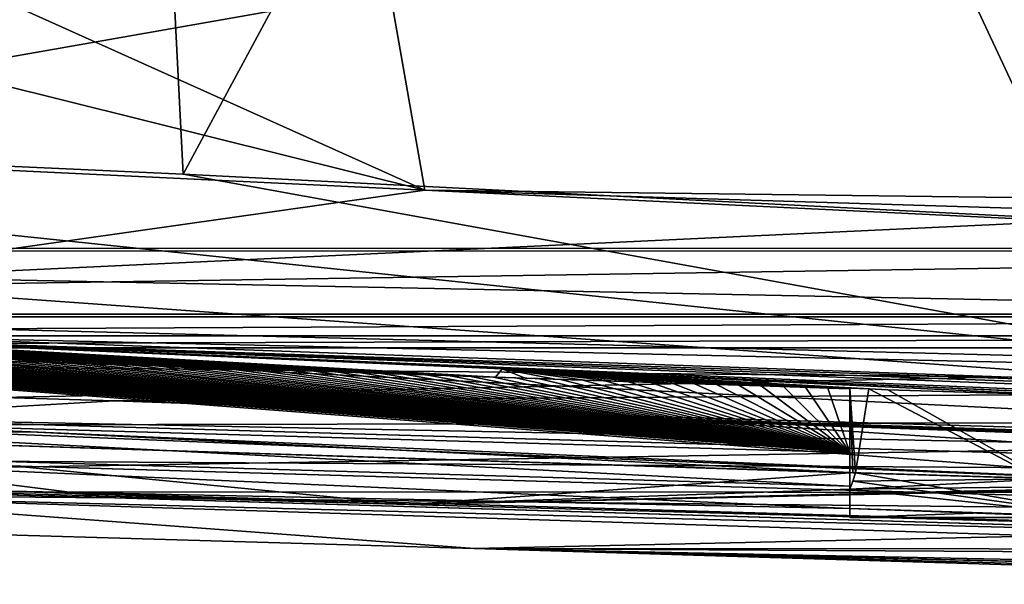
# Model space of a CAD drawing. Extents: x -250 to 250, y -968 to 894.
# Tile 479 of 656: x 168 to 192, y -967 to -954. Entities that reach past the tile are written whole.
import ezdxf

# ---------------------------------------------------------------- set-up
doc = ezdxf.new("R2010")
doc.units = 0
doc.header["$LTSCALE"] = 3.583593
for name, color, linetype in [('4428', 7, 'CONTINUOUS'), ('4445', 7, 'CONTINUOUS'), ('4450', 7, 'CONTINUOUS'), ('4464', 7, 'CONTINUOUS'), ('4469', 7, 'CONTINUOUS'), ('4480', 7, 'CONTINUOUS'), ('4499', 7, 'CONTINUOUS'), ('4540', 7, 'CONTINUOUS'), ('4588', 7, 'CONTINUOUS'), ('4622', 7, 'CONTINUOUS'), ('4680', 7, 'CONTINUOUS'), ('4746', 7, 'CONTINUOUS'), ('4748', 7, 'CONTINUOUS'), ('4769', 7, 'CONTINUOUS'), ('4824', 7, 'CONTINUOUS'), ('4840', 7, 'CONTINUOUS'), ('4841', 7, 'CONTINUOUS'), ('4866', 7, 'CONTINUOUS'), ('4949', 7, 'CONTINUOUS'), ('4963', 7, 'CONTINUOUS'), ('4964', 7, 'CONTINUOUS'), ('4967', 7, 'CONTINUOUS'), ('4986', 7, 'CONTINUOUS'), ('4990', 7, 'CONTINUOUS'), ('5020', 7, 'CONTINUOUS'), ('5022', 7, 'CONTINUOUS'), ('5026', 7, 'CONTINUOUS'), ('5031', 7, 'CONTINUOUS'), ('5059', 7, 'CONTINUOUS'), ('5072', 7, 'CONTINUOUS'), ('5101', 7, 'CONTINUOUS'), ('5129', 7, 'CONTINUOUS')]:
    doc.layers.add(name, color=color, linetype=linetype)

msp = doc.modelspace()

# ---------------------------------------------------------------- linework, layer by layer
at = {"layer": '4428', "color": 7, "linetype": 'CONTINUOUS'}
for points in [[(132.547, -964.265, 9.918), (132.547, -964.265, 7.91), (177.324, -965.504, -0.003), (132.547, -964.265, 9.918)], [(167.422, -965.176, 4.477), (132.547, -964.265, 9.918), (177.324, -965.504, -0.003), (167.422, -965.176, 4.477)], [(167.422, -965.176, 4.477), (177.324, -965.504, -0.003), (209.5, -966.394, -10.769), (167.422, -965.176, 4.477)], [(209.5, -966.394, -8.612), (167.422, -965.176, 4.477), (209.5, -966.394, -10.769), (209.5, -966.394, -8.612)]]:
    msp.add_3dface(points, dxfattribs=at)
at = {"layer": '4445', "color": 7, "linetype": 'CONTINUOUS'}
for points in [[(162.355, -951.117, -7.365), (177.705, -958.014, -8.161), (168.559, -906.012, -5.02), (162.355, -951.117, -7.365)], [(168.559, -906.012, -5.02), (193, -958.2, -9.32), (197.514, -953.7, -9.693), (168.559, -906.012, -5.02)], [(177.705, -958.014, -8.161), (193, -958.2, -9.32), (168.559, -906.012, -5.02), (177.705, -958.014, -8.161)], [(162.359, -954.197, -7.552), (177.705, -958.014, -8.161), (162.355, -951.117, -7.365), (162.359, -954.197, -7.552)], [(162.362, -957.278, -7.74), (177.705, -958.014, -8.161), (162.359, -954.197, -7.552), (162.362, -957.278, -7.74)], [(193.034, -958.753, -9.341), (193.009, -958.477, -9.33), (177.705, -958.014, -8.161), (193.034, -958.753, -9.341)], [(193.009, -958.477, -9.33), (193, -958.2, -9.32), (177.705, -958.014, -8.161), (193.009, -958.477, -9.33)]]:
    msp.add_3dface(points, dxfattribs=at)
at = {"layer": '4450', "color": 7, "linetype": 'CONTINUOUS'}
for points in [[(177.324, -965.504, -0.003), (132.547, -964.265, 7.91), (160.428, -963.856, 3.906), (177.324, -965.504, -0.003)], [(187.849, -964.748, -3.03), (177.324, -965.504, -0.003), (160.428, -963.856, 3.906), (187.849, -964.748, -3.03)], [(187.849, -964.748, -3.03), (187.849, -965.139, -3.03), (177.324, -965.504, -0.003), (187.849, -964.748, -3.03)], [(187.98, -964.752, -3.071), (192.596, -964.893, -4.55), (187.914, -964.945, -3.051), (187.98, -964.752, -3.071)], [(209.5, -966.394, -10.769), (177.324, -965.504, -0.003), (205.209, -964.894, -9.068), (209.5, -966.394, -10.769)], [(205.209, -964.894, -9.068), (177.324, -965.504, -0.003), (197.185, -965.024, -6.111), (205.209, -964.894, -9.068)], [(177.324, -965.504, -0.003), (187.849, -965.139, -3.03), (197.185, -965.024, -6.111), (177.324, -965.504, -0.003)], [(197.185, -965.024, -6.111), (187.849, -965.139, -3.03), (192.596, -964.893, -4.55), (197.185, -965.024, -6.111)], [(187.849, -965.139, -3.03), (187.914, -964.945, -3.051), (192.596, -964.893, -4.55), (187.849, -965.139, -3.03)]]:
    msp.add_3dface(points, dxfattribs=at)
at = {"layer": '4464', "color": 7, "linetype": 'CONTINUOUS'}
for points in [[(153.219, -964.061, 7.257), (187.849, -965.066, -0.937), (153.216, -964.061, 8.17), (153.219, -964.061, 7.257)], [(187.849, -965.066, -0.937), (187.849, -965.066, 0.004), (153.216, -964.061, 8.17), (187.849, -965.066, -0.937)]]:
    msp.add_3dface(points, dxfattribs=at)
at = {"layer": '4469', "color": 7, "linetype": 'CONTINUOUS'}
for points in [[(168.296, -963.772, -4.138), (160.428, -963.856, 3.906), (139.398, -962.665, -4.843), (168.296, -963.772, -4.138)], [(187.849, -964.745, -3.072), (160.428, -963.856, 3.906), (168.296, -963.772, -4.138), (187.849, -964.745, -3.072)], [(187.849, -964.745, -3.072), (187.849, -964.748, -3.03), (160.428, -963.856, 3.906), (187.849, -964.745, -3.072)], [(197.185, -965.024, -6.111), (187.849, -964.745, -3.072), (168.296, -963.772, -4.138), (197.185, -965.024, -6.111)], [(187.914, -964.749, -3.071), (187.849, -964.745, -3.072), (197.185, -965.024, -6.111), (187.914, -964.749, -3.071)], [(187.98, -964.752, -3.071), (187.914, -964.749, -3.071), (192.596, -964.893, -4.55), (187.98, -964.752, -3.071)], [(187.914, -964.749, -3.071), (197.185, -965.024, -6.111), (192.596, -964.893, -4.55), (187.914, -964.749, -3.071)]]:
    msp.add_3dface(points, dxfattribs=at)
at = {"layer": '4480', "color": 7, "linetype": 'CONTINUOUS'}
for points in [[(187.849, -965.812, -2.96), (187.849, -965.6, -0.937), (191.007, -965.704, -1.929), (187.849, -965.812, -2.96)], [(194.153, -965.812, -2.96), (187.849, -965.812, -2.96), (191.007, -965.704, -1.929), (194.153, -965.812, -2.96)]]:
    msp.add_3dface(points, dxfattribs=at)
at = {"layer": '4499', "color": 7, "linetype": 'CONTINUOUS'}
for points in [[(187.914, -964.749, -3.071), (187.98, -964.752, -3.071), (187.849, -962.729, -3.284), (187.914, -964.749, -3.071)], [(187.849, -962.729, -3.284), (187.98, -964.752, -3.071), (188.301, -962.751, -3.281), (187.849, -962.729, -3.284)], [(187.849, -964.745, -3.072), (187.914, -964.749, -3.071), (187.849, -962.729, -3.284), (187.849, -964.745, -3.072)], [(187.98, -964.752, -3.071), (194.153, -965.812, -2.96), (188.301, -962.751, -3.281), (187.98, -964.752, -3.071)], [(188.301, -962.751, -3.281), (194.153, -965.812, -2.96), (188.754, -962.773, -3.279), (188.301, -962.751, -3.281)], [(188.754, -962.773, -3.279), (194.153, -965.812, -2.96), (191.902, -962.869, -3.269), (188.754, -962.773, -3.279)], [(187.914, -964.945, -3.051), (194.153, -965.812, -2.96), (187.98, -964.752, -3.071), (187.914, -964.945, -3.051)], [(187.849, -965.139, -3.03), (194.153, -965.812, -2.96), (187.914, -964.945, -3.051), (187.849, -965.139, -3.03)], [(187.849, -965.812, -2.96), (194.153, -965.812, -2.96), (187.849, -965.139, -3.03), (187.849, -965.812, -2.96)]]:
    msp.add_3dface(points, dxfattribs=at)
at = {"layer": '4540', "color": 7, "linetype": 'CONTINUOUS'}
for points in [[(167.522, -962.078, 4.455), (168.061, -962.096, 4.333), (168.018, -962.094, 2.341), (167.522, -962.078, 4.455)], [(168.061, -962.096, 4.333), (168.594, -962.113, 2.21), (168.018, -962.094, 2.341), (168.061, -962.096, 4.333)], [(168.061, -962.096, 4.333), (168.601, -962.113, 4.211), (168.594, -962.113, 2.21), (168.061, -962.096, 4.333)], [(168.601, -962.113, 4.211), (169.184, -962.132, 2.075), (168.594, -962.113, 2.21), (168.601, -962.113, 4.211)], [(168.601, -962.113, 4.211), (169.14, -962.131, 4.087), (169.184, -962.132, 2.075), (168.601, -962.113, 4.211)], [(169.14, -962.131, 4.087), (169.679, -962.149, 3.962), (169.184, -962.132, 2.075), (169.14, -962.131, 4.087)], [(169.679, -962.149, 3.962), (169.79, -962.152, 1.935), (169.184, -962.132, 2.075), (169.679, -962.149, 3.962)], [(169.679, -962.149, 3.962), (170.218, -962.167, 3.836), (169.79, -962.152, 1.935), (169.679, -962.149, 3.962)], [(170.218, -962.167, 3.836), (170.41, -962.173, 1.791), (169.79, -962.152, 1.935), (170.218, -962.167, 3.836)], [(170.218, -962.167, 3.836), (170.757, -962.184, 3.709), (170.41, -962.173, 1.791), (170.218, -962.167, 3.836)], [(170.757, -962.184, 3.709), (171.042, -962.194, 1.642), (170.41, -962.173, 1.791), (170.757, -962.184, 3.709)], [(170.757, -962.184, 3.709), (171.295, -962.202, 3.581), (171.042, -962.194, 1.642), (170.757, -962.184, 3.709)], [(171.295, -962.202, 3.581), (171.688, -962.215, 1.489), (171.042, -962.194, 1.642), (171.295, -962.202, 3.581)], [(171.295, -962.202, 3.581), (171.834, -962.22, 3.451), (171.688, -962.215, 1.489), (171.295, -962.202, 3.581)], [(171.834, -962.22, 3.451), (172.346, -962.237, 1.331), (171.688, -962.215, 1.489), (171.834, -962.22, 3.451)], [(171.834, -962.22, 3.451), (172.371, -962.238, 3.321), (172.346, -962.237, 1.331), (171.834, -962.22, 3.451)], [(172.371, -962.238, 3.321), (173.016, -962.259, 1.168), (172.346, -962.237, 1.331), (172.371, -962.238, 3.321)], [(172.371, -962.238, 3.321), (172.909, -962.255, 3.19), (173.016, -962.259, 1.168), (172.371, -962.238, 3.321)], [(172.909, -962.255, 3.19), (173.447, -962.273, 3.057), (173.016, -962.259, 1.168), (172.909, -962.255, 3.19)], [(173.447, -962.273, 3.057), (173.697, -962.282, 1.001), (173.016, -962.259, 1.168), (173.447, -962.273, 3.057)], [(173.447, -962.273, 3.057), (173.984, -962.291, 2.923), (173.697, -962.282, 1.001), (173.447, -962.273, 3.057)], [(173.984, -962.291, 2.923), (174.39, -962.305, 0.828), (173.697, -962.282, 1.001), (173.984, -962.291, 2.923)], [(173.984, -962.291, 2.923), (174.521, -962.309, 2.788), (174.39, -962.305, 0.828), (173.984, -962.291, 2.923)], [(174.521, -962.309, 2.788), (175.094, -962.328, 0.65), (174.39, -962.305, 0.828), (174.521, -962.309, 2.788)], [(174.521, -962.309, 2.788), (175.057, -962.327, 2.653), (175.094, -962.328, 0.65), (174.521, -962.309, 2.788)], [(175.057, -962.327, 2.653), (175.804, -962.352, 0.468), (175.094, -962.328, 0.65), (175.057, -962.327, 2.653)], [(175.057, -962.327, 2.653), (175.594, -962.345, 2.516), (175.804, -962.352, 0.468), (175.057, -962.327, 2.653)], [(175.594, -962.345, 2.516), (176.13, -962.362, 2.377), (175.804, -962.352, 0.468), (175.594, -962.345, 2.516)], [(176.13, -962.362, 2.377), (176.523, -962.376, 0.282), (175.804, -962.352, 0.468), (176.13, -962.362, 2.377)], [(176.13, -962.362, 2.377), (176.666, -962.38, 2.238), (176.523, -962.376, 0.282), (176.13, -962.362, 2.377)], [(176.666, -962.38, 2.238), (177.243, -962.399, 0.092), (176.523, -962.376, 0.282), (176.666, -962.38, 2.238)], [(176.666, -962.38, 2.238), (177.201, -962.398, 2.098), (177.243, -962.399, 0.092), (176.666, -962.38, 2.238)], [(177.201, -962.398, 2.098), (177.961, -962.423, -0.1), (177.243, -962.399, 0.092), (177.201, -962.398, 2.098)], [(177.201, -962.398, 2.098), (177.737, -962.416, 1.957), (177.961, -962.423, -0.1), (177.201, -962.398, 2.098)], [(177.737, -962.416, 1.957), (178.272, -962.433, 1.814), (177.961, -962.423, -0.1), (177.737, -962.416, 1.957)], [(178.272, -962.433, 1.814), (178.679, -962.447, -0.294), (177.961, -962.423, -0.1), (178.272, -962.433, 1.814)], [(178.272, -962.433, 1.814), (178.807, -962.451, 1.67), (178.679, -962.447, -0.294), (178.272, -962.433, 1.814)], [(178.807, -962.451, 1.67), (179.393, -962.471, -0.489), (178.679, -962.447, -0.294), (178.807, -962.451, 1.67)], [(178.807, -962.451, 1.67), (179.341, -962.469, 1.526), (179.393, -962.471, -0.489), (178.807, -962.451, 1.67)], [(179.341, -962.469, 1.526), (180.103, -962.494, -0.686), (179.393, -962.471, -0.489), (179.341, -962.469, 1.526)], [(179.341, -962.469, 1.526), (179.875, -962.486, 1.38), (180.103, -962.494, -0.686), (179.341, -962.469, 1.526)], [(179.875, -962.486, 1.38), (180.409, -962.504, 1.233), (180.103, -962.494, -0.686), (179.875, -962.486, 1.38)], [(180.409, -962.504, 1.233), (180.81, -962.518, -0.884), (180.103, -962.494, -0.686), (180.409, -962.504, 1.233)], [(180.409, -962.504, 1.233), (180.942, -962.521, 1.085), (180.81, -962.518, -0.884), (180.409, -962.504, 1.233)], [(180.942, -962.521, 1.085), (181.512, -962.541, -1.084), (180.81, -962.518, -0.884), (180.942, -962.521, 1.085)], [(180.942, -962.521, 1.085), (181.476, -962.539, 0.936), (181.512, -962.541, -1.084), (180.942, -962.521, 1.085)], [(181.476, -962.539, 0.936), (182.211, -962.564, -1.285), (181.512, -962.541, -1.084), (181.476, -962.539, 0.936)], [(181.476, -962.539, 0.936), (182.009, -962.556, 0.786), (182.211, -962.564, -1.285), (181.476, -962.539, 0.936)], [(182.009, -962.556, 0.786), (182.541, -962.574, 0.635), (182.211, -962.564, -1.285), (182.009, -962.556, 0.786)], [(182.541, -962.574, 0.635), (182.908, -962.586, -1.488), (182.211, -962.564, -1.285), (182.541, -962.574, 0.635)], [(182.541, -962.574, 0.635), (183.074, -962.591, 0.482), (182.908, -962.586, -1.488), (182.541, -962.574, 0.635)], [(183.074, -962.591, 0.482), (183.604, -962.609, -1.693), (182.908, -962.586, -1.488), (183.074, -962.591, 0.482)], [(183.074, -962.591, 0.482), (183.605, -962.609, 0.329), (183.604, -962.609, -1.693), (183.074, -962.591, 0.482)], [(183.605, -962.609, 0.329), (184.301, -962.632, -1.9), (183.604, -962.609, -1.693), (183.605, -962.609, 0.329)], [(183.605, -962.609, 0.329), (184.137, -962.626, 0.174), (184.301, -962.632, -1.9), (183.605, -962.609, 0.329)], [(184.137, -962.626, 0.174), (184.668, -962.643, 0.019), (184.301, -962.632, -1.9), (184.137, -962.626, 0.174)], [(184.668, -962.643, 0.019), (185, -962.654, -2.111), (184.301, -962.632, -1.9), (184.668, -962.643, 0.019)], [(184.668, -962.643, 0.019), (185.199, -962.66, -0.138), (185, -962.654, -2.111), (184.668, -962.643, 0.019)], [(185.199, -962.66, -0.138), (185.703, -962.677, -2.325), (185, -962.654, -2.111), (185.199, -962.66, -0.138)], [(185.199, -962.66, -0.138), (185.73, -962.677, -0.296), (185.703, -962.677, -2.325), (185.199, -962.66, -0.138)], [(185.73, -962.677, -0.296), (186.26, -962.694, -0.454), (185.703, -962.677, -2.325), (185.73, -962.677, -0.296)], [(186.26, -962.694, -0.454), (186.412, -962.699, -2.543), (185.703, -962.677, -2.325), (186.26, -962.694, -0.454)], [(186.26, -962.694, -0.454), (186.79, -962.711, -0.614), (186.412, -962.699, -2.543), (186.26, -962.694, -0.454)], [(186.79, -962.711, -0.614), (187.128, -962.722, -2.765), (186.412, -962.699, -2.543), (186.79, -962.711, -0.614)], [(186.79, -962.711, -0.614), (187.32, -962.728, -0.775), (187.128, -962.722, -2.765), (186.79, -962.711, -0.614)], [(187.849, -962.745, -0.937), (187.849, -962.745, -2.992), (187.128, -962.722, -2.765), (187.849, -962.745, -0.937)], [(187.32, -962.728, -0.775), (187.849, -962.745, -0.937), (187.128, -962.722, -2.765), (187.32, -962.728, -0.775)]]:
    msp.add_3dface(points, dxfattribs=at)
at = {"layer": '4588', "color": 7, "linetype": 'CONTINUOUS'}
for points in [[(177.705, -958.014, -8.161), (162.362, -957.278, -7.74), (162.344, -960.187, -6.731), (177.705, -958.014, -8.161)], [(193.034, -958.753, -9.341), (177.705, -958.014, -8.161), (162.344, -960.187, -6.731), (193.034, -958.753, -9.341)], [(197.295, -962.695, -7.418), (193.034, -958.753, -9.341), (162.344, -960.187, -6.731), (197.295, -962.695, -7.418)], [(162.296, -961.517, -3.957), (197.295, -962.695, -7.418), (162.344, -960.187, -6.731), (162.296, -961.517, -3.957)], [(209.396, -963.292, -8.57), (210.467, -963.234, -9.004), (162.296, -961.517, -3.957), (209.396, -963.292, -8.57)], [(200.089, -963.095, -6.75), (209.396, -963.292, -8.57), (162.296, -961.517, -3.957), (200.089, -963.095, -6.75)], [(196.704, -963.006, -5.942), (200.089, -963.095, -6.75), (162.296, -961.517, -3.957), (196.704, -963.006, -5.942)], [(179.548, -962.269, -4.48), (196.704, -963.006, -5.942), (162.296, -961.517, -3.957), (179.548, -962.269, -4.48)], [(210.467, -963.234, -9.004), (197.295, -962.695, -7.418), (162.296, -961.517, -3.957), (210.467, -963.234, -9.004)]]:
    msp.add_3dface(points, dxfattribs=at)
at = {"layer": '4622', "color": 7, "linetype": 'CONTINUOUS'}
for points in [[(200.421, -904.817, -10.997), (171.94, -957.633, -9.913), (169.302, -905.874, -7.074), (200.421, -904.817, -10.997)], [(193.739, -958.736, -11.423), (171.94, -957.633, -9.913), (200.421, -904.817, -10.997), (193.739, -958.736, -11.423)], [(169.302, -905.874, -7.074), (140.003, -956.179, -10.492), (138.575, -931.409, -8.513), (169.302, -905.874, -7.074)], [(171.94, -957.633, -9.913), (140.003, -956.179, -10.492), (169.302, -905.874, -7.074), (171.94, -957.633, -9.913)]]:
    msp.add_3dface(points, dxfattribs=at)
at = {"layer": '4680', "color": 7, "linetype": 'CONTINUOUS'}
for points in [[(187.849, -964.745, -3.072), (187.849, -962.729, -3.284), (187.849, -962.745, -2.992), (187.849, -964.745, -3.072)], [(187.849, -962.745, -0.937), (187.849, -965.812, -2.96), (187.849, -962.745, -2.992), (187.849, -962.745, -0.937)], [(187.849, -964.265, -0.937), (187.849, -965.812, -2.96), (187.849, -962.745, -0.937), (187.849, -964.265, -0.937)], [(187.849, -965.812, -2.96), (187.849, -965.139, -3.03), (187.849, -962.745, -2.992), (187.849, -965.812, -2.96)], [(187.849, -964.745, -3.072), (187.849, -962.745, -2.992), (187.849, -964.748, -3.03), (187.849, -964.745, -3.072)], [(187.849, -962.745, -2.992), (187.849, -965.139, -3.03), (187.849, -964.748, -3.03), (187.849, -962.745, -2.992)], [(187.849, -965.066, -0.937), (187.849, -965.812, -2.96), (187.849, -964.265, -0.937), (187.849, -965.066, -0.937)], [(187.849, -964.265, 0.004), (187.849, -965.066, -0.937), (187.849, -964.265, -0.937), (187.849, -964.265, 0.004)], [(187.849, -965.066, 0.004), (187.849, -965.066, -0.937), (187.849, -964.265, 0.004), (187.849, -965.066, 0.004)], [(187.849, -965.6, -0.937), (187.849, -965.812, -2.96), (187.849, -965.066, -0.937), (187.849, -965.6, -0.937)]]:
    msp.add_3dface(points, dxfattribs=at)
at = {"layer": '4746', "color": 7, "linetype": 'CONTINUOUS'}
for points in [[(153.228, -963.261, 8.168), (187.849, -964.265, 0.004), (153.231, -963.261, 7.255), (153.228, -963.261, 8.168)], [(187.849, -964.265, 0.004), (187.849, -964.265, -0.937), (153.231, -963.261, 7.255), (187.849, -964.265, 0.004)]]:
    msp.add_3dface(points, dxfattribs=at)
at = {"layer": '4748', "color": 7, "linetype": 'CONTINUOUS'}
for points in [[(179.393, -962.471, -0.489), (162.296, -961.517, -3.957), (178.679, -962.447, -0.294), (179.393, -962.471, -0.489)], [(178.679, -962.447, -0.294), (162.296, -961.517, -3.957), (177.961, -962.423, -0.1), (178.679, -962.447, -0.294)], [(177.961, -962.423, -0.1), (162.296, -961.517, -3.957), (177.243, -962.399, 0.092), (177.961, -962.423, -0.1)], [(177.243, -962.399, 0.092), (162.296, -961.517, -3.957), (176.523, -962.376, 0.282), (177.243, -962.399, 0.092)], [(176.523, -962.376, 0.282), (162.296, -961.517, -3.957), (175.804, -962.352, 0.468), (176.523, -962.376, 0.282)], [(179.548, -962.269, -4.48), (162.296, -961.517, -3.957), (179.393, -962.471, -0.489), (179.548, -962.269, -4.48)], [(175.804, -962.352, 0.468), (162.296, -961.517, -3.957), (175.094, -962.328, 0.65), (175.804, -962.352, 0.468)], [(175.094, -962.328, 0.65), (162.296, -961.517, -3.957), (174.39, -962.305, 0.828), (175.094, -962.328, 0.65)], [(174.39, -962.305, 0.828), (162.296, -961.517, -3.957), (173.697, -962.282, 1.001), (174.39, -962.305, 0.828)], [(173.697, -962.282, 1.001), (162.296, -961.517, -3.957), (173.016, -962.259, 1.168), (173.697, -962.282, 1.001)], [(173.016, -962.259, 1.168), (162.296, -961.517, -3.957), (172.346, -962.237, 1.331), (173.016, -962.259, 1.168)], [(172.346, -962.237, 1.331), (162.296, -961.517, -3.957), (171.688, -962.215, 1.489), (172.346, -962.237, 1.331)], [(171.688, -962.215, 1.489), (162.296, -961.517, -3.957), (171.042, -962.194, 1.642), (171.688, -962.215, 1.489)], [(171.042, -962.194, 1.642), (162.296, -961.517, -3.957), (170.41, -962.173, 1.791), (171.042, -962.194, 1.642)], [(170.41, -962.173, 1.791), (162.296, -961.517, -3.957), (169.79, -962.152, 1.935), (170.41, -962.173, 1.791)], [(169.79, -962.152, 1.935), (162.296, -961.517, -3.957), (169.184, -962.132, 2.075), (169.79, -962.152, 1.935)], [(169.184, -962.132, 2.075), (162.296, -961.517, -3.957), (168.594, -962.113, 2.21), (169.184, -962.132, 2.075)], [(168.594, -962.113, 2.21), (162.296, -961.517, -3.957), (168.018, -962.094, 2.341), (168.594, -962.113, 2.21)], [(180.103, -962.494, -0.686), (179.548, -962.269, -4.48), (179.393, -962.471, -0.489), (180.103, -962.494, -0.686)], [(182.908, -962.586, -1.488), (179.548, -962.269, -4.48), (182.211, -962.564, -1.285), (182.908, -962.586, -1.488)], [(182.211, -962.564, -1.285), (179.548, -962.269, -4.48), (181.512, -962.541, -1.084), (182.211, -962.564, -1.285)], [(181.512, -962.541, -1.084), (179.548, -962.269, -4.48), (180.81, -962.518, -0.884), (181.512, -962.541, -1.084)], [(180.81, -962.518, -0.884), (179.548, -962.269, -4.48), (180.103, -962.494, -0.686), (180.81, -962.518, -0.884)], [(183.604, -962.609, -1.693), (179.548, -962.269, -4.48), (182.908, -962.586, -1.488), (183.604, -962.609, -1.693)], [(196.704, -963.006, -5.942), (179.548, -962.269, -4.48), (192.742, -962.893, -4.584), (196.704, -963.006, -5.942)], [(179.548, -962.269, -4.48), (187.849, -962.729, -3.284), (188.301, -962.751, -3.281), (179.548, -962.269, -4.48)], [(187.849, -962.729, -3.284), (179.548, -962.269, -4.48), (187.128, -962.722, -2.765), (187.849, -962.729, -3.284)], [(179.548, -962.269, -4.48), (188.301, -962.751, -3.281), (188.754, -962.773, -3.279), (179.548, -962.269, -4.48)], [(179.548, -962.269, -4.48), (188.754, -962.773, -3.279), (192.742, -962.893, -4.584), (179.548, -962.269, -4.48)], [(187.128, -962.722, -2.765), (179.548, -962.269, -4.48), (186.412, -962.699, -2.543), (187.128, -962.722, -2.765)], [(186.412, -962.699, -2.543), (179.548, -962.269, -4.48), (185.703, -962.677, -2.325), (186.412, -962.699, -2.543)], [(185.703, -962.677, -2.325), (179.548, -962.269, -4.48), (185, -962.654, -2.111), (185.703, -962.677, -2.325)], [(185, -962.654, -2.111), (179.548, -962.269, -4.48), (184.301, -962.632, -1.9), (185, -962.654, -2.111)], [(184.301, -962.632, -1.9), (179.548, -962.269, -4.48), (183.604, -962.609, -1.693), (184.301, -962.632, -1.9)], [(187.849, -962.745, -2.992), (187.849, -962.729, -3.284), (187.128, -962.722, -2.765), (187.849, -962.745, -2.992)]]:
    msp.add_3dface(points, dxfattribs=at)
at = {"layer": '4769', "color": 7, "linetype": 'CONTINUOUS'}
for points in [[(153.219, -964.061, 7.257), (187.849, -965.6, -0.937), (187.849, -965.066, -0.937), (153.219, -964.061, 7.257)], [(167.422, -965.176, 4.477), (187.849, -965.6, -0.937), (153.219, -964.061, 7.257), (167.422, -965.176, 4.477)], [(209.5, -966.394, -8.612), (187.849, -965.6, -0.937), (167.422, -965.176, 4.477), (209.5, -966.394, -8.612)], [(191.007, -965.704, -1.929), (187.849, -965.6, -0.937), (209.5, -966.394, -8.612), (191.007, -965.704, -1.929)], [(194.153, -965.812, -2.96), (191.007, -965.704, -1.929), (209.5, -966.394, -8.612), (194.153, -965.812, -2.96)]]:
    msp.add_3dface(points, dxfattribs=at)
at = {"layer": '4824', "color": 7, "linetype": 'CONTINUOUS'}
msp.add_3dface([(188.754, -962.773, -3.279), (191.902, -962.869, -3.269), (192.742, -962.893, -4.584), (188.754, -962.773, -3.279)], dxfattribs=at)
at = {"layer": '4840', "color": 7, "linetype": 'CONTINUOUS'}
for points in [[(153.216, -964.061, 8.17), (187.849, -965.066, 0.004), (153.228, -963.261, 8.168), (153.216, -964.061, 8.17)], [(187.849, -965.066, 0.004), (187.849, -964.265, 0.004), (153.228, -963.261, 8.168), (187.849, -965.066, 0.004)]]:
    msp.add_3dface(points, dxfattribs=at)
at = {"layer": '4841', "color": 7, "linetype": 'CONTINUOUS'}
for points in [[(187.849, -964.265, -0.937), (153.407, -961.645, 7.225), (153.231, -963.261, 7.255), (187.849, -964.265, -0.937)], [(153.407, -961.645, 7.225), (187.849, -964.265, -0.937), (153.952, -961.661, 7.133), (153.407, -961.645, 7.225)], [(153.952, -961.661, 7.133), (187.849, -964.265, -0.937), (154.497, -961.676, 7.039), (153.952, -961.661, 7.133)], [(154.497, -961.676, 7.039), (187.849, -964.265, -0.937), (155.042, -961.692, 6.944), (154.497, -961.676, 7.039)], [(155.042, -961.692, 6.944), (187.849, -964.265, -0.937), (155.587, -961.708, 6.848), (155.042, -961.692, 6.944)], [(155.587, -961.708, 6.848), (187.849, -964.265, -0.937), (156.132, -961.724, 6.751), (155.587, -961.708, 6.848)], [(156.132, -961.724, 6.751), (187.849, -964.265, -0.937), (156.676, -961.74, 6.653), (156.132, -961.724, 6.751)], [(156.676, -961.74, 6.653), (187.849, -964.265, -0.937), (157.221, -961.756, 6.553), (156.676, -961.74, 6.653)], [(157.221, -961.756, 6.553), (187.849, -964.265, -0.937), (157.765, -961.772, 6.453), (157.221, -961.756, 6.553)], [(157.765, -961.772, 6.453), (187.849, -964.265, -0.937), (158.309, -961.788, 6.351), (157.765, -961.772, 6.453)], [(158.309, -961.788, 6.351), (187.849, -964.265, -0.937), (158.853, -961.805, 6.249), (158.309, -961.788, 6.351)], [(158.853, -961.805, 6.249), (187.849, -964.265, -0.937), (159.396, -961.821, 6.145), (158.853, -961.805, 6.249)], [(159.396, -961.821, 6.145), (187.849, -964.265, -0.937), (159.94, -961.838, 6.04), (159.396, -961.821, 6.145)], [(159.94, -961.838, 6.04), (187.849, -964.265, -0.937), (160.483, -961.855, 5.934), (159.94, -961.838, 6.04)], [(160.483, -961.855, 5.934), (187.849, -964.265, -0.937), (161.026, -961.871, 5.827), (160.483, -961.855, 5.934)], [(161.026, -961.871, 5.827), (187.849, -964.265, -0.937), (161.568, -961.888, 5.718), (161.026, -961.871, 5.827)], [(161.568, -961.888, 5.718), (187.849, -964.265, -0.937), (162.111, -961.905, 5.609), (161.568, -961.888, 5.718)], [(162.111, -961.905, 5.609), (187.849, -964.265, -0.937), (162.653, -961.922, 5.499), (162.111, -961.905, 5.609)], [(162.653, -961.922, 5.499), (187.849, -964.265, -0.937), (163.195, -961.939, 5.387), (162.653, -961.922, 5.499)], [(163.195, -961.939, 5.387), (187.849, -964.265, -0.937), (163.736, -961.957, 5.274), (163.195, -961.939, 5.387)], [(163.736, -961.957, 5.274), (187.849, -964.265, -0.937), (164.278, -961.974, 5.161), (163.736, -961.957, 5.274)], [(164.278, -961.974, 5.161), (187.849, -964.265, -0.937), (164.819, -961.991, 5.046), (164.278, -961.974, 5.161)], [(164.819, -961.991, 5.046), (187.849, -964.265, -0.937), (165.36, -962.008, 4.93), (164.819, -961.991, 5.046)], [(165.36, -962.008, 4.93), (187.849, -964.265, -0.937), (165.901, -962.026, 4.813), (165.36, -962.008, 4.93)], [(165.901, -962.026, 4.813), (187.849, -964.265, -0.937), (166.441, -962.043, 4.694), (165.901, -962.026, 4.813)], [(166.441, -962.043, 4.694), (187.849, -964.265, -0.937), (166.982, -962.061, 4.575), (166.441, -962.043, 4.694)], [(166.982, -962.061, 4.575), (187.849, -964.265, -0.937), (167.522, -962.078, 4.455), (166.982, -962.061, 4.575)], [(167.522, -962.078, 4.455), (187.849, -964.265, -0.937), (168.061, -962.096, 4.333), (167.522, -962.078, 4.455)], [(168.061, -962.096, 4.333), (187.849, -964.265, -0.937), (168.601, -962.113, 4.211), (168.061, -962.096, 4.333)], [(168.601, -962.113, 4.211), (187.849, -964.265, -0.937), (169.14, -962.131, 4.087), (168.601, -962.113, 4.211)], [(169.14, -962.131, 4.087), (187.849, -964.265, -0.937), (169.679, -962.149, 3.962), (169.14, -962.131, 4.087)], [(169.679, -962.149, 3.962), (187.849, -964.265, -0.937), (170.218, -962.167, 3.836), (169.679, -962.149, 3.962)], [(170.218, -962.167, 3.836), (187.849, -964.265, -0.937), (170.757, -962.184, 3.709), (170.218, -962.167, 3.836)], [(170.757, -962.184, 3.709), (187.849, -964.265, -0.937), (171.295, -962.202, 3.581), (170.757, -962.184, 3.709)], [(171.295, -962.202, 3.581), (187.849, -964.265, -0.937), (171.834, -962.22, 3.451), (171.295, -962.202, 3.581)], [(171.834, -962.22, 3.451), (187.849, -964.265, -0.937), (172.371, -962.238, 3.321), (171.834, -962.22, 3.451)], [(172.371, -962.238, 3.321), (187.849, -964.265, -0.937), (172.909, -962.255, 3.19), (172.371, -962.238, 3.321)], [(172.909, -962.255, 3.19), (187.849, -964.265, -0.937), (173.447, -962.273, 3.057), (172.909, -962.255, 3.19)], [(173.447, -962.273, 3.057), (187.849, -964.265, -0.937), (173.984, -962.291, 2.923), (173.447, -962.273, 3.057)], [(173.984, -962.291, 2.923), (187.849, -964.265, -0.937), (174.521, -962.309, 2.788), (173.984, -962.291, 2.923)], [(174.521, -962.309, 2.788), (187.849, -964.265, -0.937), (175.057, -962.327, 2.653), (174.521, -962.309, 2.788)], [(175.057, -962.327, 2.653), (187.849, -964.265, -0.937), (175.594, -962.345, 2.516), (175.057, -962.327, 2.653)], [(175.594, -962.345, 2.516), (187.849, -964.265, -0.937), (176.13, -962.362, 2.377), (175.594, -962.345, 2.516)], [(176.13, -962.362, 2.377), (187.849, -964.265, -0.937), (176.666, -962.38, 2.238), (176.13, -962.362, 2.377)], [(176.666, -962.38, 2.238), (187.849, -964.265, -0.937), (177.201, -962.398, 2.098), (176.666, -962.38, 2.238)], [(177.201, -962.398, 2.098), (187.849, -964.265, -0.937), (177.737, -962.416, 1.957), (177.201, -962.398, 2.098)], [(177.737, -962.416, 1.957), (187.849, -964.265, -0.937), (178.272, -962.433, 1.814), (177.737, -962.416, 1.957)], [(178.272, -962.433, 1.814), (187.849, -964.265, -0.937), (178.807, -962.451, 1.67), (178.272, -962.433, 1.814)], [(178.807, -962.451, 1.67), (187.849, -964.265, -0.937), (179.341, -962.469, 1.526), (178.807, -962.451, 1.67)], [(179.341, -962.469, 1.526), (187.849, -964.265, -0.937), (179.875, -962.486, 1.38), (179.341, -962.469, 1.526)], [(179.875, -962.486, 1.38), (187.849, -964.265, -0.937), (180.409, -962.504, 1.233), (179.875, -962.486, 1.38)], [(180.409, -962.504, 1.233), (187.849, -964.265, -0.937), (180.942, -962.521, 1.085), (180.409, -962.504, 1.233)], [(180.942, -962.521, 1.085), (187.849, -964.265, -0.937), (181.476, -962.539, 0.936), (180.942, -962.521, 1.085)], [(181.476, -962.539, 0.936), (187.849, -964.265, -0.937), (182.009, -962.556, 0.786), (181.476, -962.539, 0.936)], [(182.009, -962.556, 0.786), (187.849, -964.265, -0.937), (182.541, -962.574, 0.635), (182.009, -962.556, 0.786)], [(182.541, -962.574, 0.635), (187.849, -964.265, -0.937), (183.074, -962.591, 0.482), (182.541, -962.574, 0.635)], [(183.074, -962.591, 0.482), (187.849, -964.265, -0.937), (183.605, -962.609, 0.329), (183.074, -962.591, 0.482)], [(183.605, -962.609, 0.329), (187.849, -964.265, -0.937), (184.137, -962.626, 0.174), (183.605, -962.609, 0.329)], [(184.137, -962.626, 0.174), (187.849, -964.265, -0.937), (184.668, -962.643, 0.019), (184.137, -962.626, 0.174)], [(184.668, -962.643, 0.019), (187.849, -964.265, -0.937), (185.199, -962.66, -0.138), (184.668, -962.643, 0.019)], [(185.199, -962.66, -0.138), (187.849, -964.265, -0.937), (185.73, -962.677, -0.296), (185.199, -962.66, -0.138)], [(185.73, -962.677, -0.296), (187.849, -964.265, -0.937), (186.26, -962.694, -0.454), (185.73, -962.677, -0.296)], [(186.26, -962.694, -0.454), (187.849, -964.265, -0.937), (186.79, -962.711, -0.614), (186.26, -962.694, -0.454)], [(186.79, -962.711, -0.614), (187.849, -964.265, -0.937), (187.32, -962.728, -0.775), (186.79, -962.711, -0.614)], [(187.849, -964.265, -0.937), (187.849, -962.745, -0.937), (187.32, -962.728, -0.775), (187.849, -964.265, -0.937)]]:
    msp.add_3dface(points, dxfattribs=at)
at = {"layer": '4866', "color": 7, "linetype": 'CONTINUOUS'}
for points in [[(140.003, -956.179, -10.492), (196.46, -962.073, -10.885), (139.762, -960.618, -9.048), (140.003, -956.179, -10.492)], [(171.94, -957.633, -9.913), (196.46, -962.073, -10.885), (140.003, -956.179, -10.492), (171.94, -957.633, -9.913)], [(193.739, -958.736, -11.423), (196.46, -962.073, -10.885), (171.94, -957.633, -9.913), (193.739, -958.736, -11.423)], [(197.185, -965.024, -6.111), (139.398, -962.665, -4.843), (139.762, -960.618, -9.048), (197.185, -965.024, -6.111)], [(211.277, -964.205, -11.499), (205.209, -964.894, -9.068), (139.762, -960.618, -9.048), (211.277, -964.205, -11.499)], [(211.277, -964.205, -11.499), (139.762, -960.618, -9.048), (206.59, -963.001, -11.824), (211.277, -964.205, -11.499)], [(139.762, -960.618, -9.048), (196.46, -962.073, -10.885), (206.59, -963.001, -11.824), (139.762, -960.618, -9.048)], [(205.209, -964.894, -9.068), (197.185, -965.024, -6.111), (139.762, -960.618, -9.048), (205.209, -964.894, -9.068)], [(197.185, -965.024, -6.111), (168.296, -963.772, -4.138), (139.398, -962.665, -4.843), (197.185, -965.024, -6.111)]]:
    msp.add_3dface(points, dxfattribs=at)
at = {"layer": '4949', "color": 7, "linetype": 'CONTINUOUS'}
for points in [[(206.895, -964.718, -7.578), (206.895, -964.718, -6.504), (163.142, -963.449, 6.419), (206.895, -964.718, -7.578)], [(163.148, -963.449, 5.397), (206.895, -964.718, -7.578), (163.142, -963.449, 6.419), (163.148, -963.449, 5.397)]]:
    msp.add_3dface(points, dxfattribs=at)
at = {"layer": '4963', "color": 7, "linetype": 'CONTINUOUS'}
for points in [[(163.132, -964.449, 5.4), (170.313, -965.343, 3.814), (132.465, -964.31, 9.925), (163.132, -964.449, 5.4)], [(163.132, -964.449, 5.4), (206.895, -965.718, -7.578), (170.313, -965.343, 3.814), (163.132, -964.449, 5.4)], [(206.895, -965.718, -7.578), (206.895, -966.444, -7.578), (170.313, -965.343, 3.814), (206.895, -965.718, -7.578)]]:
    msp.add_3dface(points, dxfattribs=at)
at = {"layer": '4964', "color": 7, "linetype": 'CONTINUOUS'}
for points in [[(132.5, -959.454, 19.643), (218.3, -959.454, 19.642), (132.5, -960.776, 14.806), (132.5, -959.454, 19.643)], [(218.3, -959.454, 19.642), (218.3, -962.719, 5.688), (132.5, -960.776, 14.806), (218.3, -959.454, 19.642)], [(132.5, -960.776, 14.806), (218.3, -962.719, 5.688), (132.5, -961.905, 9.922), (132.5, -960.776, 14.806)], [(132.5, -961.905, 9.922), (218.3, -962.719, 5.688), (170.297, -963.032, 3.817), (132.5, -961.905, 9.922)], [(170.297, -963.032, 3.817), (218.3, -962.719, 5.688), (207.895, -964.128, -5.104), (170.297, -963.032, 3.817)], [(206.895, -964.211, -6.104), (170.297, -963.032, 3.817), (207.895, -964.128, -5.104), (206.895, -964.211, -6.104)], [(206.895, -964.318, -7.578), (170.297, -963.032, 3.817), (206.895, -964.267, -6.841), (206.895, -964.318, -7.578)], [(206.895, -964.267, -6.841), (170.297, -963.032, 3.817), (206.895, -964.211, -6.104), (206.895, -964.267, -6.841)]]:
    msp.add_3dface(points, dxfattribs=at)
at = {"layer": '4967', "color": 7, "linetype": 'CONTINUOUS'}
for points in [[(130.545, -904.634, -1.202), (208.33, -904.634, -1.202), (130.545, -960.969, 4.719), (130.545, -904.634, -1.202)], [(208.33, -904.634, -1.202), (208.33, -960.969, 4.719), (130.545, -960.969, 4.719), (208.33, -904.634, -1.202)]]:
    msp.add_3dface(points, dxfattribs=at)
at = {"layer": '4986', "color": 7, "linetype": 'CONTINUOUS'}
for points in [[(170.331, -965.344, 1.754), (132.465, -964.31, 7.917), (170.313, -965.343, 3.814), (170.331, -965.344, 1.754)], [(170.313, -965.343, 3.814), (132.465, -964.31, 7.917), (132.465, -964.31, 9.925), (170.313, -965.343, 3.814)], [(206.895, -966.444, -7.578), (170.331, -965.344, 1.754), (170.313, -965.343, 3.814), (206.895, -966.444, -7.578)], [(206.895, -966.444, -7.578), (206.895, -966.444, -9.726), (170.331, -965.344, 1.754), (206.895, -966.444, -7.578)]]:
    msp.add_3dface(points, dxfattribs=at)
at = {"layer": '4990', "color": 7, "linetype": 'CONTINUOUS'}
for points in [[(132.181, -949.077, 21.568), (132.5, -961.03, 22.824), (200.611, -949.077, 21.568), (132.181, -949.077, 21.568)], [(132.5, -961.03, 22.824), (225.657, -961.03, 22.824), (200.611, -949.077, 21.568), (132.5, -961.03, 22.824)]]:
    msp.add_3dface(points, dxfattribs=at)
at = {"layer": '5020', "color": 7, "linetype": 'CONTINUOUS'}
for points in [[(130.545, -960.969, 4.719), (208.33, -960.969, 4.719), (130.55, -959.402, 19.637), (130.545, -960.969, 4.719)], [(208.33, -960.969, 4.719), (208.33, -959.402, 19.637), (130.55, -959.402, 19.637), (208.33, -960.969, 4.719)]]:
    msp.add_3dface(points, dxfattribs=at)
at = {"layer": '5022', "color": 7, "linetype": 'CONTINUOUS'}
for points in [[(161.702, -965.277, 3.651), (132.465, -964.31, 7.917), (170.331, -965.344, 1.754), (161.702, -965.277, 3.651)], [(206.895, -966.444, -9.726), (161.702, -965.277, 3.651), (170.331, -965.344, 1.754), (206.895, -966.444, -9.726)], [(206.895, -966.444, -9.726), (206.895, -966.713, -9.726), (161.702, -965.277, 3.651), (206.895, -966.444, -9.726)]]:
    msp.add_3dface(points, dxfattribs=at)
at = {"layer": '5026', "color": 7, "linetype": 'CONTINUOUS'}
for points in [[(163.127, -964.449, 6.422), (206.895, -965.718, -6.504), (163.132, -964.449, 5.4), (163.127, -964.449, 6.422)], [(206.895, -965.718, -6.504), (206.895, -965.718, -7.578), (163.132, -964.449, 5.4), (206.895, -965.718, -6.504)]]:
    msp.add_3dface(points, dxfattribs=at)
at = {"layer": '5031', "color": 7, "linetype": 'CONTINUOUS'}
for points in [[(225.657, -961.03, 22.824), (132.5, -961.03, 22.824), (132.5, -961.488, 22.713), (225.657, -961.03, 22.824)], [(225.657, -961.03, 22.824), (132.5, -961.488, 22.713), (225.657, -961.488, 22.713), (225.657, -961.03, 22.824)], [(132.5, -961.772, 22.336), (225.657, -961.772, 22.336), (225.657, -961.488, 22.713), (132.5, -961.772, 22.336)], [(132.5, -961.488, 22.713), (132.5, -961.772, 22.336), (225.657, -961.488, 22.713), (132.5, -961.488, 22.713)]]:
    msp.add_3dface(points, dxfattribs=at)
at = {"layer": '5059', "color": 7, "linetype": 'CONTINUOUS'}
for points in [[(225.657, -961.772, 22.336), (132.5, -963.672, 15.59), (235.96, -963.475, 16.359), (225.657, -961.772, 22.336)], [(132.5, -961.772, 22.336), (132.5, -963.672, 15.59), (225.657, -961.772, 22.336), (132.5, -961.772, 22.336)], [(132.5, -963.672, 15.59), (132.5, -965.203, 8.751), (235.96, -963.475, 16.359), (132.5, -963.672, 15.59)], [(235.96, -963.475, 16.359), (132.5, -965.203, 8.751), (239.267, -965.221, 8.662), (235.96, -963.475, 16.359)], [(132.5, -965.203, 8.751), (178.88, -966.554, 0.393), (239.267, -965.221, 8.662), (132.5, -965.203, 8.751)], [(178.88, -966.554, 0.393), (240.3, -966.593, 0.087), (239.267, -965.221, 8.662), (178.88, -966.554, 0.393)], [(207.895, -967.139, -5.104), (240.3, -966.593, 0.087), (178.88, -966.554, 0.393), (207.895, -967.139, -5.104)], [(206.895, -967.406, -8.936), (206.895, -967.321, -7.519), (178.88, -966.554, 0.393), (206.895, -967.406, -8.936)], [(206.895, -967.321, -7.519), (206.895, -967.22, -6.104), (178.88, -966.554, 0.393), (206.895, -967.321, -7.519)], [(206.895, -967.22, -6.104), (207.895, -967.139, -5.104), (178.88, -966.554, 0.393), (206.895, -967.22, -6.104)]]:
    msp.add_3dface(points, dxfattribs=at)
at = {"layer": '5072', "color": 7, "linetype": 'CONTINUOUS'}
for points in [[(206.895, -964.718, -6.504), (163.127, -964.449, 6.422), (163.142, -963.449, 6.419), (206.895, -964.718, -6.504)], [(206.895, -965.718, -6.504), (163.127, -964.449, 6.422), (206.895, -964.718, -6.504), (206.895, -965.718, -6.504)]]:
    msp.add_3dface(points, dxfattribs=at)
at = {"layer": '5101', "color": 7, "linetype": 'CONTINUOUS'}
for points in [[(132.5, -961.905, 9.922), (170.297, -963.032, 3.817), (163.148, -963.449, 5.397), (132.5, -961.905, 9.922)], [(170.297, -963.032, 3.817), (206.895, -964.318, -7.578), (163.148, -963.449, 5.397), (170.297, -963.032, 3.817)], [(163.148, -963.449, 5.397), (206.895, -964.318, -7.578), (206.895, -964.718, -7.578), (163.148, -963.449, 5.397)]]:
    msp.add_3dface(points, dxfattribs=at)
at = {"layer": '5129', "color": 7, "linetype": 'CONTINUOUS'}
for points in [[(178.88, -966.554, 0.393), (132.5, -965.203, 8.751), (161.702, -965.277, 3.651), (178.88, -966.554, 0.393)], [(206.895, -966.713, -9.726), (178.88, -966.554, 0.393), (161.702, -965.277, 3.651), (206.895, -966.713, -9.726)], [(178.88, -966.554, 0.393), (206.895, -966.713, -9.726), (206.895, -967.215, -9.497), (178.88, -966.554, 0.393)], [(206.895, -967.406, -8.936), (178.88, -966.554, 0.393), (206.895, -967.215, -9.497), (206.895, -967.406, -8.936)]]:
    msp.add_3dface(points, dxfattribs=at)

doc.saveas('drawing.dxf')
